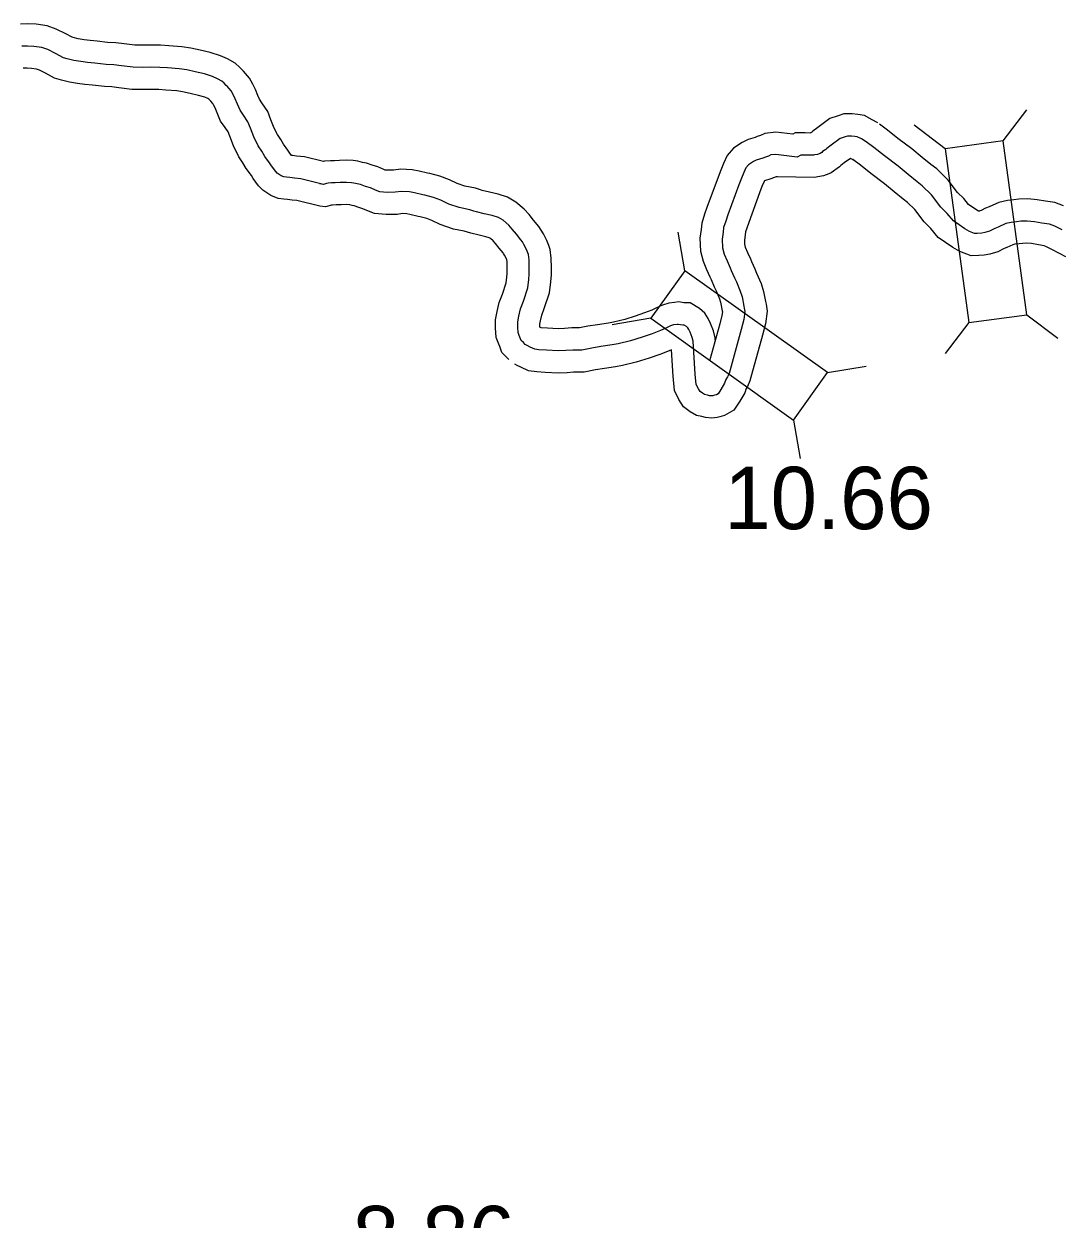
# Model space of a CAD drawing. Extents: x 31699 to 244310, y -8841 to 11474.
# Drawn here: x 148629 to 149098, y -3602 to -3062 of the extents above; entities that cross this region are included whole.
import ezdxf

# ---------------------------------------------------------------- set-up
doc = ezdxf.new("R2010")
doc.units = 0
for name, color, linetype in [('B_Logo', 7, 'Continuous'), ('Level 55', 7, 'Continuous'), ('R_XS_EARTHWORK_STAGE1', 7, 'Continuous'), ('S_WALL', 7, 'Continuous')]:
    doc.layers.add(name, color=color, linetype=linetype)

msp = doc.modelspace()

# ---------------------------------------------------------------- linework, layer by layer
at = {"layer": 'B_Logo'}
for points in [[(148764.22, -3134.38), (148753.86, -3131.82), (148751, -3131.55), (148749, -3131.34), (148747.4, -3131.14), (148746.21, -3131), (148745.01, -3130.53), (148743.28, -3129.39), (148742.62, -3128.65), (148740.69, -3126.04), (148739.83, -3124.7), (148737.64, -3121.75), (148736.32, -3119.41), (148734.66, -3116.93), (148732.74, -3112.99), (148731.15, -3108.97), (148730.03, -3106.09), (148728.11, -3103.15), (148726.52, -3100.87), (148725.33, -3098.13), (148724.33, -3095.72), (148723.41, -3093.85), (148722.48, -3092.17), (148720.69, -3090.1), (148720.29, -3089.69), (148719.29, -3088.69), (148718.3, -3087.75), (148716.37, -3086.67), (148714.11, -3085.67), (148710.38, -3084.52), (148706.19, -3083.57), (148702.4, -3082.69), (148699.07, -3082.22), (148693.68, -3081.8), (148690.22, -3081.59), (148686.29, -3081.51), (148682.5, -3081.57), (148678.3, -3081.49), (148672.98, -3080.87), (148669.52, -3080.4), (148665.99, -3080.25), (148660.93, -3079.7), (148657.6, -3079.36), (148654.68, -3078.95), (148651.41, -3078.41), (148648.49, -3077.73), (148646.76, -3077.19), (148643.23, -3075.24), (148639.71, -3073.56), (148636.98, -3072.62), (148633.39, -3072.08), (148630.59, -3071.93), (148628, -3071.99)], [(149009.17, -3115.22), (149006.97, -3113.89), (149005.09, -3112.9), (149004.03, -3112.7), (149002.43, -3112.58), (149000.69, -3112.59), (148999.63, -3112.93), (148997.37, -3113.67), (148993.25, -3116.7), (148991.32, -3118.18), (148990.86, -3118.58), (148989.46, -3119.59), (148989.13, -3120.06), (148988.34, -3120.4), (148987.2, -3120.87), (148985.81, -3121.08), (148985.34, -3121.22), (148981.61, -3121.17), (148979.61, -3121.18), (148977.94, -3122.06), (148968.34, -3120.84), (148966.07, -3121.12), (148965.01, -3121.59), (148963.61, -3122.06), (148962.55, -3122.54), (148959.49, -3123.49), (148958.22, -3124.1), (148955.97, -3125.64), (148954.84, -3126.92), (148953.85, -3129), (148952.8, -3131.61), (148951.61, -3134.62), (148946.69, -3148.2), (148945.7, -3151.02), (148944.79, -3153.89), (148944.6, -3155.96), (148944.08, -3159.17), (148944.3, -3162.98), (148945.05, -3165.85), (148946.33, -3168.98), (148947.68, -3172.11), (148948.22, -3173.31), (148949.71, -3176.65), (148950.52, -3178.45), (148952.27, -3182.58), (148953.09, -3185.18), (148953.91, -3189.38), (148954.11, -3190.32), (148954.32, -3191.72), (148953.88, -3195.46), (148952.7, -3199.95), (148947.21, -3219.75), (148946.55, -3221.22), (148945.82, -3222.56), (148945.23, -3224.23), (148943.58, -3226.98), (148942.32, -3228.92), (148941.53, -3229.4), (148940.59, -3229.6), (148939.86, -3229.81), (148939.26, -3229.88), (148938.33, -3229.81), (148937.46, -3229.55), (148936.19, -3229.29), (148935.19, -3228.69), (148934.12, -3227.9), (148933.38, -3226.7), (148932.44, -3224.7), (148931.94, -3220.16), (148931, -3205.13), (148930.59, -3203.47), (148929.71, -3201.13), (148929.1, -3199.87), (148928.63, -3199.13), (148927.96, -3198.54), (148926.96, -3197.94), (148926.42, -3197.94), (148925.36, -3197.82), (148924.29, -3197.62), (148923.76, -3197.69), (148922.16, -3197.83), (148920.83, -3198.31), (148918.63, -3199.25), (148916.3, -3200.33), (148912.51, -3201.82), (148907.99, -3203.45), (148902.73, -3205.08), (148897.14, -3206.38), (148894.41, -3206.86), (148889.41, -3207.62), (148885.22, -3208.31), (148880.75, -3209.2), (148876.69, -3209.22), (148873.56, -3209.44), (148870.09, -3209.59), (148864.76, -3209.28), (148861.42, -3209.1), (148859.62, -3208.84), (148857.48, -3207.85), (148856.08, -3207.19), (148855.21, -3206.73)], [(149097.58, -3154.91), (149094.24, -3153.19), (149091.9, -3152.33), (149088.43, -3151.88), (149085.03, -3151.23), (149081.83, -3150.98), (149078.9, -3151.06), (149076.96, -3151.34), (149074.57, -3151.55), (149072.24, -3152.1), (149068.64, -3153.66), (149067.25, -3154.26), (149064.79, -3155.48), (149062.66, -3156.16), (149061.33, -3156.36), (149059.26, -3156.51), (149058.06, -3156.58), (149055.79, -3155.73), (149053.72, -3154.47), (149048.5, -3150.89), (149045.75, -3147.56), (149042.86, -3144.7), (149038.63, -3139.18), (149034.41, -3134.99), (149032.07, -3133.2), (149028.12, -3129.95), (149023.5, -3126.23), (149017.34, -3121.52), (149012.59, -3117.8), (149009.17, -3115.22)], [(148855.21, -3206.73), (148854.4, -3205.86), (148853.4, -3204.87), (148853.13, -3204.07), (148852.52, -3202.67), (148851.98, -3201.33), (148851.83, -3198.86), (148851.82, -3196.52), (148852.34, -3193.85), (148853.12, -3190.57), (148854.37, -3187.16), (148856.34, -3181.07), (148856.85, -3177.39), (148857.04, -3174.92), (148857.02, -3172.11), (148857, -3168.44), (148856.66, -3166.1), (148856.38, -3165.24), (148855.84, -3163.84), (148854.63, -3161.57), (148853.96, -3160.37), (148853.29, -3159.37), (148851.27, -3156.85), (148849.39, -3154.58), (148847.78, -3152.79), (148845.24, -3150.6), (148843.1, -3149.41), (148840.23, -3148.42), (148836.76, -3147.64), (148833.22, -3146.79), (148832.08, -3146.46), (148830.21, -3145.87), (148825.41, -3144.89), (148820.67, -3143.31), (148817.06, -3141.46), (148813.79, -3140.27), (148809.98, -3139.29), (148808.98, -3139.09), (148805.24, -3138.18), (148803.04, -3137.79), (148799.44, -3137.54), (148796.57, -3137.96), (148792.84, -3138.04), (148789.64, -3137.72), (148787.64, -3136.93), (148785.36, -3135.94), (148783.09, -3135.29), (148780.82, -3134.5), (148779.42, -3134.17), (148777.89, -3133.78), (148776.75, -3133.65), (148774.55, -3133.53), (148771.75, -3133.61), (148769.49, -3133.69), (148767.75, -3133.76), (148766.22, -3133.84), (148765.49, -3134.04), (148764.22, -3134.38), (148762.42, -3134.19)]]:
    msp.add_lwpolyline(points, dxfattribs=at)
at = {"layer": 'Level 55'}
for points in [[(148764.09, -3124.05), (148755.55, -3121.94), (148751.99, -3121.6), (148750.15, -3121.41), (148749.66, -3121.34), (148748.93, -3120.36), (148748.06, -3119.01), (148746.04, -3116.29), (148744.84, -3114.16), (148743.35, -3111.94), (148741.9, -3108.96), (148740.46, -3105.31), (148738.97, -3101.49), (148736.4, -3097.55), (148735.29, -3095.97), (148734.54, -3094.23), (148733.45, -3091.59), (148732.27, -3089.2), (148730.73, -3086.42), (148728.04, -3083.3), (148727.39, -3082.66), (148726.28, -3081.53), (148724.25, -3079.62), (148720.85, -3077.72), (148717.63, -3076.29), (148712.96, -3074.85), (148708.42, -3073.82), (148704.24, -3072.85), (148700.17, -3072.27), (148694.37, -3071.82), (148690.62, -3071.6), (148686.32, -3071.51), (148682.52, -3071.57), (148678.97, -3071.5), (148674.24, -3070.95), (148670.41, -3070.42), (148666.73, -3070.27), (148661.98, -3069.76), (148658.81, -3069.43), (148656.19, -3069.07), (148653.36, -3068.6), (148651.11, -3068.07), (148650.71, -3067.95), (148647.81, -3066.35), (148643.51, -3064.3), (148639.39, -3062.87), (148634.39, -3062.11), (148630.73, -3061.93), (148627.42, -3062)], [(148762.49, -3144.25), (148752.17, -3141.71), (148750.01, -3141.5), (148747.85, -3141.28), (148746.2, -3141.07), (148743.77, -3140.79), (148740.37, -3139.45), (148736.71, -3137.03), (148734.86, -3134.98), (148732.46, -3131.72), (148731.6, -3130.39), (148729.25, -3127.22), (148727.8, -3124.66), (148725.97, -3121.92), (148723.58, -3117.02), (148721.85, -3112.63), (148721.09, -3110.69), (148719.82, -3108.75), (148717.74, -3105.78), (148716.12, -3102.02), (148715.22, -3099.84), (148714.55, -3098.49), (148714.23, -3097.92), (148713.34, -3096.89), (148713.19, -3096.73), (148712.34, -3095.88), (148711.89, -3095.63), (148710.59, -3095.05), (148707.81, -3094.19), (148703.96, -3093.32), (148700.56, -3092.53), (148697.98, -3092.16), (148692.99, -3091.78), (148689.82, -3091.58), (148686.27, -3091.51), (148682.48, -3091.57), (148677.63, -3091.48), (148671.72, -3090.79), (148668.63, -3090.37), (148665.25, -3090.23), (148659.88, -3089.65), (148656.4, -3089.29), (148653.16, -3088.84), (148649.46, -3088.22), (148645.87, -3087.39), (148642.81, -3086.44), (148638.66, -3084.14), (148635.91, -3082.83), (148634.58, -3082.37), (148632.39, -3082.04), (148630.46, -3081.94), (148628.57, -3081.98)], [(149014.32, -3106.64), (149011.88, -3105.18), (149008.41, -3103.34), (149005.32, -3102.77), (149002.79, -3102.58), (148999.11, -3102.6), (148996.54, -3103.42), (148992.72, -3104.68), (148987.24, -3108.71), (148984.99, -3110.43), (148984.64, -3110.74), (148984.03, -3111.18), (148983.97, -3111.2), (148981.64, -3111.17), (148977.11, -3111.19), (148976.07, -3111.74), (148968.36, -3110.76), (148963.37, -3111.37), (148961.36, -3112.27), (148959.96, -3112.74), (148959.02, -3113.16), (148955.82, -3114.16), (148953.2, -3115.42), (148949.29, -3118.1), (148946.41, -3121.35), (148944.69, -3124.97), (148943.51, -3127.91), (148942.26, -3131.08), (148937.27, -3144.85), (148936.22, -3147.84), (148934.93, -3151.9), (148934.67, -3154.72), (148934.03, -3158.66), (148934.38, -3164.55), (148935.54, -3169.02), (148937.11, -3172.86), (148938.53, -3176.15), (148939.1, -3177.4), (148940.58, -3180.73), (148941.35, -3182.45), (148942.88, -3186.04), (148943.38, -3187.64), (148944.12, -3191.42), (148944.23, -3191.92), (148944.03, -3193.59), (148943.05, -3197.34), (148938.55, -3213.56)], [(149098.26, -3144.01), (149094.29, -3142.56), (149090.02, -3142), (149086.36, -3141.31), (149082.08, -3140.97), (149078.04, -3141.08), (149075.81, -3141.4), (149072.97, -3141.66), (149069.08, -3142.57), (149064.66, -3144.48), (149063.03, -3145.19), (149061.03, -3146.18), (149060.36, -3146.4), (149060.21, -3146.42), (149059.78, -3146.45), (149059.14, -3146.06), (149055.31, -3143.43), (149053.14, -3140.81), (149050.39, -3138.08), (149046.16, -3132.56), (149041, -3127.44), (149038.29, -3125.37), (149034.43, -3122.19), (149029.67, -3118.36), (149023.46, -3113.61), (149018.69, -3109.88), (149015.21, -3107.25)], [(148861.85, -3198.85), (148861.83, -3198.54), (148861.83, -3197.46), (148862.12, -3195.96), (148862.71, -3193.46), (148863.83, -3190.41), (148866.12, -3183.32), (148866.8, -3178.46), (148867.04, -3175.27), (148867.02, -3172.06), (148867, -3167.68), (148866.43, -3163.86), (148865.83, -3161.94), (148864.95, -3159.66), (148863.4, -3156.76), (148862.48, -3155.13), (148861.36, -3153.46), (148859.03, -3150.54), (148856.97, -3148.05), (148854.8, -3145.63), (148850.99, -3142.36), (148847.19, -3140.24), (148842.96, -3138.79), (148839.03, -3137.9), (148835.78, -3137.12), (148834.98, -3136.89), (148832.73, -3136.17), (148828, -3135.21), (148824.55, -3134.06), (148821.06, -3132.27), (148816.74, -3130.71), (148812.19, -3129.53), (148811.13, -3129.33), (148807.3, -3128.39), (148804.26, -3127.85), (148799.06, -3127.49), (148795.74, -3127.97), (148793.22, -3128.03), (148792.01, -3127.91), (148791.47, -3127.7), (148788.76, -3126.52), (148786.13, -3125.75), (148783.61, -3124.88), (148781.8, -3124.46), (148779.69, -3123.92), (148777.59, -3123.68), (148774.68, -3123.52), (148771.43, -3123.61), (148769.09, -3123.69), (148767.29, -3123.77), (148764.61, -3123.9), (148764.09, -3124.05)], [(149004.03, -3123.79), (149002.11, -3122.64), (149002.01, -3122.67), (148999.26, -3124.69), (148997.65, -3125.93), (148997.08, -3126.43), (148993.31, -3129.15), (148992.22, -3129.62), (148989.91, -3130.58), (148985.6, -3131.22), (148969.07, -3131.01), (148968.56, -3130.95), (148967.26, -3131.39), (148966.08, -3131.91), (148963.21, -3132.8), (148963.07, -3132.9), (148963.01, -3133.02), (148962.09, -3135.3), (148960.97, -3138.15), (148956.11, -3151.56), (148955.19, -3154.19), (148954.64, -3155.89), (148954.52, -3157.21), (148954.13, -3159.68), (148954.23, -3161.41), (148954.56, -3162.68), (148955.55, -3165.11), (148956.84, -3168.08), (148957.35, -3169.23), (148958.84, -3172.56), (148959.68, -3174.44), (148961.67, -3179.12), (148962.8, -3182.72), (148963.7, -3187.35), (148963.96, -3188.51), (148964.41, -3191.58), (148963.72, -3197.33), (148962.36, -3202.55), (148956.64, -3223.14), (148955.52, -3225.65), (148954.99, -3226.63), (148954.32, -3228.52), (148952.07, -3232.27), (148949.44, -3236.33), (148945.24, -3238.82), (148943.01, -3239.31), (148941.8, -3239.65), (148939.51, -3239.91), (148936.53, -3239.72), (148935, -3239.25), (148932.53, -3238.75), (148929.64, -3237.03), (148926.62, -3234.78), (148924.58, -3231.48), (148922.67, -3227.45), (148921.98, -3221.01), (148921.22, -3209.07), (148920.24, -3209.53), (148916.03, -3211.18), (148911.16, -3212.93), (148905.35, -3214.74), (148899.14, -3216.18), (148896.03, -3216.73), (148890.98, -3217.5), (148887.01, -3218.15), (148881.77, -3219.2), (148877.06, -3219.22), (148874.12, -3219.42), (148870.02, -3219.6), (148864.19, -3219.27), (148860.44, -3219.06), (148856.75, -3218.53), (148853.25, -3216.91), (148851.59, -3216.13), (148850.51, -3215.55)], [(149099.24, -3167.13), (149096.36, -3165.66), (149092.88, -3163.73), (149090.22, -3162.37), (149089.51, -3162.11), (149086.85, -3161.76), (149083.7, -3161.16), (149081.58, -3160.99), (149079.75, -3161.04), (149078.12, -3161.28), (149076.16, -3161.45), (149075.39, -3161.63), (149072.63, -3162.83), (149071.46, -3163.34), (149068.54, -3164.78), (149064.96, -3165.92), (149062.44, -3166.31), (149059.91, -3166.49), (149056.53, -3166.69), (149051.39, -3164.75), (149048.29, -3162.87), (149041.68, -3158.34), (149038.35, -3154.31), (149035.34, -3151.32), (149031.11, -3145.8), (149027.83, -3142.55), (149025.85, -3141.04), (149021.81, -3137.7), (149017.33, -3134.1), (149011.22, -3129.43), (149006.49, -3125.73), (149003.13, -3123.19)], [(148847.89, -3213.54), (148847.22, -3212.82), (148844.68, -3210.31), (148843.79, -3207.67), (148843.3, -3206.54), (148842.09, -3203.57), (148841.83, -3199.19), (148841.82, -3195.59), (148842.56, -3191.74), (148843.53, -3187.68), (148844.91, -3183.9), (148846.55, -3178.82), (148846.9, -3176.32), (148847.03, -3174.57), (148847.02, -3172.17), (148847.01, -3169.2), (148846.89, -3168.4), (148846.74, -3168.01), (148845.86, -3166.38), (148845.44, -3165.62), (148845.21, -3165.29), (148843.52, -3163.16), (148841.82, -3161.12), (148840.77, -3159.95), (148839.49, -3158.84), (148839.01, -3158.58), (148837.49, -3158.05), (148834.49, -3157.37), (148830.66, -3156.46), (148829.19, -3156.03), (148827.7, -3155.56), (148822.82, -3154.57), (148816.78, -3152.56), (148813.06, -3150.64), (148810.83, -3149.84), (148807.77, -3149.05), (148806.83, -3148.86), (148803.18, -3147.97), (148801.82, -3147.73), (148799.82, -3147.59), (148797.41, -3147.94), (148792.46, -3148.05), (148787.26, -3147.54), (148783.8, -3146.17), (148781.96, -3145.37), (148780.06, -3144.82), (148778.04, -3144.12), (148777.05, -3143.88), (148776.08, -3143.64), (148775.91, -3143.62), (148774.42, -3143.54), (148772.07, -3143.6), (148769.88, -3143.68), (148768.21, -3143.75), (148767.81, -3143.77), (148765.02, -3144.52), (148762.49, -3144.25)], [(148940.99, -3204.74), (148940.92, -3203.62), (148940.16, -3200.5), (148938.91, -3197.2), (148937.85, -3194.98), (148936.31, -3192.58), (148933.9, -3190.43), (148929.68, -3187.93), (148927, -3187.94), (148926.85, -3187.92), (148924.55, -3187.5), (148922.67, -3187.75), (148920, -3187.98), (148917.16, -3189), (148914.54, -3190.13), (148912.37, -3191.14), (148908.99, -3192.46), (148904.81, -3193.96), (148900.12, -3195.42), (148895.14, -3196.58), (148892.79, -3196.99), (148887.85, -3197.74), (148883.42, -3198.47), (148879.74, -3199.21), (148876.32, -3199.22), (148872.99, -3199.45), (148870.16, -3199.58), (148865.32, -3199.3), (148862.47, -3199.14), (148861.85, -3198.85)]]:
    msp.add_lwpolyline(points, dxfattribs=at)
at = {"layer": 'R_XS_EARTHWORK_STAGE1'}
for p, q in [((149071.02, -3114.75), (149081.69, -3100.76)), ((149044.85, -3118.28), (149030.86, -3107.62)), ((148927.21, -3173.37), (148924.31, -3156.01)), ((148911.88, -3194.86), (148894.52, -3197.76)), ((149081.61, -3193.24), (149095.6, -3203.91)), ((149055.44, -3196.77), (149044.78, -3210.77)), ((148991.69, -3219.36), (149009.05, -3216.46)), ((148976.36, -3240.85), (148979.26, -3258.21))]:
    msp.add_line(p, q, dxfattribs=at)
for points in [[(149044.85, -3118.28), (149055.44, -3196.77), (149081.61, -3193.24), (149071.02, -3114.75)], [(148991.69, -3219.36), (148927.21, -3173.37), (148911.88, -3194.86), (148976.36, -3240.85)]]:
    msp.add_lwpolyline(points, close=True, dxfattribs=at)

# ---------------------------------------------------------------- texts
at = {"layer": 'S_WALL'}
for s, p in [('10.66', (148945.03, -3290.08)), ('8.86', (148777.33, -3623.83))]:
    msp.add_text(s, height=28.16, dxfattribs=at).set_placement(p)

doc.saveas('drawing.dxf')
